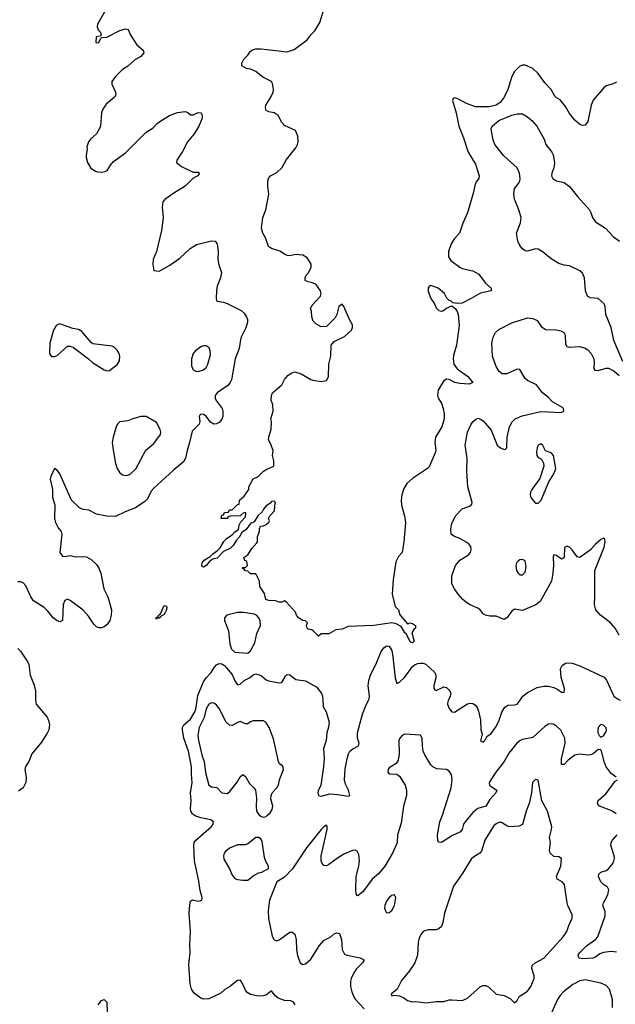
# Model space of a CAD drawing. Header units: inches. Extents: x 1603819 to 1745079, y 385938 to 533966.
# Tile 378 of 561: x 1683703 to 1688261, y 467674 to 475203. Entities that reach past the tile are written whole.
import ezdxf

# ---------------------------------------------------------------- set-up
doc = ezdxf.new("R2010")
doc.units = ezdxf.units.IN
doc.header["$MEASUREMENT"] = 0
doc.layers.add('B6486', color=7, linetype='Continuous')
doc.layers.add('B6487', color=7, linetype='Continuous')

msp = doc.modelspace()

# ---------------------------------------------------------------- linework, layer by layer
at = {"layer": 'B6486', "color": 5}
for points, elevation in [([(1683824.1, 470000), (1683829.7, 469970), (1683912.6, 469870), (1683925, 469845), (1683930.9, 469810), (1683926.9, 469773.1), (1683913.9, 469746.1), (1683870, 469677.1), (1683796.2, 469590), (1683773.6, 469530), (1683747.1, 469492.9), (1683743, 469470), (1683752.8, 469410), (1683749.7, 469370.3), (1683730.9, 469329.1), (1683695.2, 469304.8)], 240), ([(1685810.4, 467670), (1685799.1, 467690), (1685779, 467699), (1685730, 467702.3), (1685680.7, 467720.7), (1685659.3, 467739.3), (1685630, 467776), (1685593.2, 467746.8), (1685570, 467739.1), (1685530, 467736.9), (1685470, 467748.3), (1685444.9, 467764.9), (1685430, 467781.3), (1685403.4, 467843.4), (1685390, 467859.3), (1685370, 467856.5), (1685310, 467808.5), (1685272.9, 467787.1), (1685242.4, 467757.6), (1685150, 467715.8), (1685110, 467714), (1685090, 467721.3), (1685038.6, 467758.6), (1685017.4, 467790), (1685008, 467830), (1684998.6, 467978.6), (1685009, 468070), (1685005.5, 468130), (1685010.2, 468230), (1685000.7, 468370), (1685004.7, 468435.3), (1685010, 468461.2), (1685026.4, 468473.6), (1685070, 468463.5), (1685090, 468466.3), (1685096.3, 468470), (1685098.7, 468490), (1685084.3, 468544.3), (1685074.6, 468614.6), (1685040.7, 468770), (1685035.6, 468890), (1685039.5, 468910), (1685050.3, 468930), (1685168.5, 469030), (1685183.1, 469050), (1685185.5, 469070), (1685165.5, 469085.5), (1685090, 469098.5), (1685050, 469111.3), (1685026.6, 469126.6), (1685012.1, 469150), (1685009.4, 469170), (1685016.1, 469230), (1685010.7, 469290), (1685023.1, 469370), (1685017.4, 469430), (1685017.6, 469490), (1684994.7, 469610), (1684958.3, 469710), (1684948.2, 469771.8), (1684949.1, 469790), (1684959, 469810), (1685010, 469855), (1685044.4, 469910), (1685051, 469930), (1685061.1, 470000)], 240), ([(1686023.4, 470000), (1686026.6, 469950), (1686047.8, 469910), (1686070.7, 469830.7), (1686066.6, 469793.4), (1686053.3, 469750), (1686048, 469690), (1686028.7, 469630), (1686033.1, 469550), (1686028.9, 469491.1), (1686007.8, 469350), (1685986.6, 469306.6), (1685983.7, 469290), (1685989.3, 469270), (1686010, 469266), (1686075.6, 469284.4), (1686138.7, 469278.7), (1686215.9, 469264.1), (1686230.8, 469270), (1686219.5, 469310), (1686195.9, 469355.9), (1686187.8, 469390), (1686193.4, 469473.4), (1686208.9, 469551.1), (1686219.7, 469590), (1686230.1, 469609.9), (1686251.4, 469628.6), (1686294.9, 469650), (1686299.4, 469660.6), (1686301.7, 469670), (1686289.2, 469710), (1686289.3, 469750), (1686326.4, 469893.6), (1686348.2, 469951.8), (1686372, 470000)], 240), ([(1686983.8, 470000), (1686978.9, 469990), (1686976.4, 469970), (1686990, 469936.2), (1687010, 469911.5), (1687030, 469906.9), (1687130, 469971), (1687150, 469976.9), (1687170, 469975.1), (1687190, 469960.7), (1687203.9, 469943.9), (1687215.2, 469915.2), (1687228.5, 469850), (1687233.1, 469773.1), (1687241.2, 469738.8), (1687229.6, 469689.6), (1687250, 469679), (1687270, 469701.2), (1687278.8, 469721.2), (1687310, 469745.4), (1687350, 469797.4), (1687373.3, 469846.7), (1687392.1, 469907.9), (1687415.3, 469944.8), (1687438.9, 469961.1), (1687490, 469962.6), (1687510, 469969.6), (1687532.3, 470000)], 240), ([(1688268.7, 469410), (1688230, 469439.3), (1688189.8, 469489.8), (1688174.7, 469530), (1688156, 469610), (1688150, 469619), (1688130, 469621.2), (1688090.4, 469589.6), (1688070, 469582), (1688050, 469578.7), (1687990, 469587), (1687950, 469578.7), (1687899.4, 469540.6), (1687870, 469507.3), (1687850, 469508), (1687849.8, 469549.8), (1687876.5, 469670), (1687874.6, 469710), (1687845.1, 469770), (1687810, 469801.5), (1687790, 469813.1), (1687770, 469818), (1687750, 469815.4), (1687721.6, 469798.4), (1687630, 469714.3), (1687550, 469699.8), (1687530, 469689.7), (1687508.6, 469671.4), (1687447, 469593), (1687410.1, 469529.9), (1687347, 469450), (1687294.9, 469370), (1687298, 469350), (1687303.8, 469343.8), (1687354.6, 469310), (1687346.3, 469290), (1687300.1, 469239.9), (1687271.3, 469190), (1687210, 469169.8), (1687170, 469141.3), (1687111.7, 469070), (1687099.6, 469050), (1687088.8, 469010), (1687072.4, 468990), (1687016.1, 468963.9), (1686930, 468912.3), (1686910, 468913.2), (1686904, 468924), (1686900.8, 468970), (1686917.5, 469070), (1686939.2, 469120.8), (1687005.4, 469330), (1687013.2, 469390), (1687007.6, 469427.6), (1686990, 469455.6), (1686970, 469469.7), (1686895.1, 469475.1), (1686864, 469490), (1686850, 469504), (1686802.5, 469582.5), (1686791.3, 469610), (1686784.7, 469650), (1686784.2, 469710), (1686770.9, 469730.9), (1686650, 469739.5), (1686630, 469729.3), (1686613.4, 469710), (1686604.9, 469690), (1686607, 469590), (1686598.7, 469541.3), (1686583.8, 469516.2), (1686530, 469481.2), (1686522, 469470), (1686520.7, 469450), (1686530, 469436), (1686590, 469434.8), (1686610, 469418.8), (1686652.4, 469350), (1686662.4, 469310), (1686662, 469270), (1686640.3, 469190), (1686621.6, 469058.4), (1686594, 468970), (1686591.3, 468908.7), (1686556.5, 468830), (1686496.2, 468730), (1686448, 468672), (1686399.5, 468630), (1686330, 468534.5), (1686290, 468504), (1686285.6, 468505.6), (1686279, 468519), (1686275.1, 468550), (1686278.9, 468650), (1686298.5, 468730), (1686303.1, 468770), (1686298.7, 468818.7), (1686285.6, 468845.6), (1686270, 468852), (1686250, 468849.6), (1686190, 468823.5), (1686142.7, 468797.3), (1686070, 468742.4), (1686050, 468733.6), (1686030, 468736), (1686015.8, 468755.8), (1686011.1, 468771.1), (1686009.8, 468810), (1686055.8, 469010), (1686056.2, 469030), (1686050, 469044), (1686030, 469031.8), (1686010, 469009.5), (1685897.8, 468870), (1685790, 468709.6), (1685730, 468647), (1685670.6, 468609.4), (1685614.4, 468470), (1685604.4, 468390), (1685606.7, 468330), (1685635.3, 468195.3), (1685650, 468167.3), (1685670, 468158), (1685690, 468166.4), (1685770, 468224.9), (1685790, 468226), (1685808.9, 468208.9), (1685820.2, 468170), (1685821.3, 468090), (1685830, 468046), (1685850, 467990.7), (1685870, 467979.3), (1685890, 467982), (1685930, 468018), (1685996.8, 468123.2), (1686030, 468161.3), (1686086.6, 468193.4), (1686110, 468212.7), (1686130, 468220.7), (1686150, 468216), (1686164.9, 468170), (1686172.1, 468092.1), (1686190, 468057.3), (1686210, 468048.4), (1686308.7, 468028.7), (1686330, 468019.1), (1686339.1, 468010), (1686326.4, 467990), (1686278.9, 467941.1), (1686257.8, 467910), (1686238.7, 467870), (1686234, 467850), (1686235.8, 467810), (1686244.9, 467770), (1686260.4, 467730), (1686272.7, 467710), (1686339.6, 467639.6)], 260), ([(1688267.1, 469130), (1688234.1, 469154.1), (1688140.9, 469190), (1688125.7, 469210), (1688130, 469232.4), (1688190, 469284.9), (1688260.1, 469379.9), (1688278, 469390)], 260), ([(1688270, 468071.4), (1688230, 468077.6), (1688169.6, 468070.4), (1688141.6, 468058.4), (1688110, 468034.2), (1688090, 468025.3), (1688010, 468020.4), (1687986, 468026), (1687980.9, 468030), (1687978, 468050), (1687988.4, 468070), (1688040.2, 468119.8), (1688110, 468168), (1688127.6, 468190), (1688182.2, 468350), (1688182.7, 468382.7), (1688165.4, 468430), (1688170.9, 468450), (1688203.9, 468510), (1688211.2, 468550), (1688202, 468570), (1688170, 468589.7), (1688150.6, 468610.6), (1688133.1, 468650), (1688134, 468670), (1688150, 468683.2), (1688190, 468697.8), (1688207.6, 468710), (1688240.8, 468750), (1688250.9, 468770), (1688255, 468790), (1688252.9, 468810), (1688227.6, 468890), (1688228.5, 468910), (1688238.9, 468930), (1688276, 468970)], 260), ([(1688239.4, 467650), (1688238.8, 467710), (1688216.9, 467790), (1688190, 467818), (1688150, 467835.8), (1688030, 467859.8), (1687990, 467851.9), (1687935.1, 467824.9), (1687863.6, 467770), (1687838.1, 467741.9), (1687817.5, 467710), (1687770, 467603.6)], 280), ([(1684303.8, 467670), (1684330, 467702.9), (1684350, 467709.8), (1684370.6, 467690.6), (1684373.9, 467610)], 240)]:
    msp.add_lwpolyline(points, dxfattribs=dict(at, elevation=elevation))
for points, elevation in [([(1685170, 469979.8), (1685150, 469968.3), (1685130, 469934.3), (1685113.7, 469866.3), (1685075.7, 469790), (1685067.2, 469730), (1685070.8, 469690), (1685100.8, 469570), (1685115.9, 469530), (1685125.1, 469445.1), (1685150, 469350.6), (1685170, 469336.9), (1685210.8, 469330.8), (1685250, 469290.3), (1685290, 469286.5), (1685310, 469297.6), (1685366.9, 469373.1), (1685390, 469414.4), (1685410, 469430.4), (1685430, 469414.9), (1685461.1, 469361.1), (1685494, 469330), (1685507.2, 469310), (1685516, 469250), (1685511.6, 469190), (1685516.4, 469150), (1685530, 469127.3), (1685550, 469110.7), (1685570, 469104.7), (1685590, 469111), (1685600.2, 469119.8), (1685620.9, 469139.1), (1685636.2, 469163.8), (1685639.6, 469190), (1685625.8, 469245.8), (1685627.7, 469270), (1685635.6, 469290), (1685671.1, 469330), (1685682.7, 469350), (1685690.8, 469390), (1685721.6, 469470), (1685715.9, 469495.9), (1685692.5, 469512.5), (1685682.7, 469530), (1685644.6, 469704.6), (1685611.2, 469790), (1685586.6, 469830), (1685570, 469840.5), (1685550, 469842.6), (1685490, 469842), (1685470, 469833.7), (1685450, 469817.3), (1685430, 469819.2), (1685390, 469835.6), (1685370, 469829), (1685330, 469805.5), (1685310, 469807.5), (1685282.5, 469830), (1685230, 469934.8), (1685210, 469963.5), (1685190, 469977.3)], 260), ([(1688150, 469814), (1688130.5, 469789.5), (1688126.2, 469773.8), (1688128.2, 469750), (1688136.3, 469730), (1688150, 469716.3), (1688170, 469725.5), (1688190, 469758.8), (1688193.1, 469770), (1688190, 469788.7), (1688170, 469809.3)], 260), ([(1687650, 469393.2), (1687628, 469370), (1687619.5, 469290), (1687602.6, 469210), (1687579.6, 469150), (1687550, 469049.2), (1687525.2, 469034.8), (1687450, 469032), (1687430, 469038.4), (1687390, 469063.6), (1687370, 469063.5), (1687350, 469053.7), (1687330, 469035.4), (1687261.4, 468930), (1687235.9, 468844), (1687223.9, 468830), (1687178.3, 468801.7), (1687157.7, 468782.3), (1687090, 468672.6), (1687023, 468577), (1686952.8, 468370), (1686941.5, 468298.5), (1686930.2, 468269.8), (1686910.2, 468249.8), (1686890, 468244.2), (1686830, 468242.9), (1686804.4, 468235.6), (1686790, 468229.2), (1686772.2, 468207.8), (1686759.5, 468180.5), (1686752.4, 468150), (1686746.3, 468050), (1686725.7, 467990), (1686685.3, 467930), (1686623.7, 467856.3), (1686590.5, 467789.5), (1686544.9, 467750), (1686550, 467738), (1686570, 467742.8), (1686610, 467739.1), (1686642.9, 467722.9), (1686670, 467703), (1686710, 467692.7), (1686734.2, 467694.2), (1686810, 467684.6), (1686890, 467694.3), (1686950, 467694), (1686990, 467707), (1687010, 467708.8), (1687090, 467701.7), (1687130, 467721.5), (1687229.8, 467810.2), (1687250, 467818.7), (1687270, 467816.5), (1687290, 467807.2), (1687350, 467750.4), (1687410, 467741.3), (1687457.4, 467717.4), (1687490, 467684.7), (1687510, 467702), (1687526, 467734), (1687590, 467774.9), (1687614.4, 467810), (1687639.7, 467870), (1687641.1, 467890), (1687621.8, 467950), (1687624.7, 467970), (1687648, 467990), (1687713.6, 468026.4), (1687863.1, 468190), (1687890.5, 468229.5), (1687904.6, 468275.4), (1687931.2, 468331.2), (1687930, 468359), (1687897.4, 468430), (1687892.6, 468450), (1687872.8, 468590), (1687855.1, 468610), (1687817, 468630), (1687811.2, 468650), (1687844.4, 468730), (1687848.9, 468788.9), (1687830, 468802), (1687790, 468805.2), (1687762, 468830), (1687756.2, 468850), (1687764.7, 468910), (1687756.4, 468950), (1687773.6, 469010), (1687774.8, 469030), (1687742.5, 469150), (1687698.8, 469230), (1687670, 469388.7)], 280), ([(1685510, 468949.2), (1685450, 468899.7), (1685430, 468894), (1685370, 468894.3), (1685310, 468868), (1685278, 468842), (1685269, 468830), (1685263.1, 468810), (1685264.8, 468784.8), (1685309.2, 468709.2), (1685330, 468660.5), (1685350, 468636.4), (1685370, 468628), (1685410, 468622), (1685450, 468624), (1685490, 468657.3), (1685530, 468678.8), (1685556, 468684), (1685607.3, 468712.7), (1685608, 468730), (1685585.6, 468765.6), (1685577, 468797), (1685558.6, 468918.6), (1685550, 468935.3), (1685530, 468949)], 260), ([(1686571.6, 468511.6), (1686550, 468506), (1686530, 468491.1), (1686510, 468463.6), (1686496.9, 468430), (1686495.6, 468410), (1686503.8, 468383.8), (1686510, 468374), (1686530, 468376.4), (1686550, 468392.2), (1686571.8, 468430), (1686581.6, 468490)], 280)]:
    msp.add_lwpolyline(points, close=True, dxfattribs=dict(at, elevation=elevation))
at = {"layer": 'B6487', "color": 5}
for points, elevation in [([(1684356.4, 475270), (1684298, 475170), (1684297.2, 475150), (1684304.7, 475124.7), (1684318, 475110), (1684326, 475090), (1684322, 475078), (1684288.4, 475071.6), (1684286, 475030), (1684290, 475026), (1684310, 475028), (1684322, 475058), (1684332.7, 475067.3), (1684370, 475069), (1684470, 475121.2), (1684513.6, 475133.6), (1684530, 475128), (1684538, 475118), (1684548.7, 475090), (1684599, 475010), (1684648.7, 474970), (1684654, 474950), (1684630, 474921), (1684584.8, 474895.2), (1684531.5, 474848.5), (1684490, 474822.8), (1684437.2, 474770), (1684409.2, 474730), (1684409, 474710), (1684437.2, 474650), (1684439, 474630), (1684428.7, 474610), (1684363.9, 474556.1), (1684340.5, 474519.5), (1684329.4, 474490), (1684320.7, 474390), (1684313.6, 474370), (1684292, 474330), (1684246.7, 474293.3), (1684229.4, 474270), (1684218, 474230), (1684219.3, 474210), (1684212.5, 474167.5), (1684212.3, 474150), (1684222.7, 474110), (1684247.6, 474067.6), (1684284.2, 474044.2), (1684299.6, 474039.6), (1684330, 474037.6), (1684358, 474042), (1684373.4, 474050), (1684397.1, 474090), (1684421.8, 474118.2), (1684514.1, 474185.9), (1684670, 474342), (1684724.2, 474375.8), (1684755.5, 474410), (1684790, 474435.6), (1684850, 474471.5), (1684910, 474493.3), (1684970, 474502), (1684990, 474492.7), (1685010, 474475.1), (1685030, 474476.2), (1685070, 474494), (1685093.2, 474490), (1685100.9, 474470), (1685098.4, 474450), (1685073.3, 474390), (1685038, 474330), (1684987.1, 474270), (1684950, 474196.3), (1684905.2, 474130), (1684904, 474110), (1684941.3, 474081.3), (1685030, 474038), (1685070, 474038), (1685078, 474030), (1685066, 474010), (1685030, 473992), (1684969.2, 473930), (1684882.4, 473877.6), (1684812.9, 473827.1), (1684799, 473810), (1684793.2, 473770), (1684800.7, 473690), (1684789.6, 473590), (1684749.6, 473430.4), (1684725.2, 473370), (1684721.2, 473330), (1684730, 473286), (1684770, 473281.2), (1684852.8, 473327.2), (1684930, 473380.5), (1685007.1, 473452.9), (1685056.3, 473483.7), (1685171.8, 473511.8), (1685198, 473510), (1685214, 473490), (1685222, 473430), (1685219.5, 473370), (1685227.9, 473327.9), (1685247.3, 473270), (1685240.5, 473230), (1685214.7, 473165.3), (1685208.1, 473131.9), (1685205.6, 473070), (1685210, 473055.3), (1685218, 473050), (1685263.3, 473043.3), (1685290, 473033.6), (1685398.7, 472978.7), (1685419.9, 472959.9), (1685436.2, 472936.2), (1685445.8, 472910), (1685446.8, 472890), (1685433.3, 472846.7), (1685395, 472770), (1685381.6, 472690), (1685351.9, 472610), (1685324.2, 472450), (1685315.1, 472430), (1685295, 472404.9), (1685215.1, 472350), (1685199.5, 472330), (1685198.4, 472310), (1685207, 472290), (1685251.9, 472230), (1685257.2, 472210), (1685256.8, 472170), (1685250, 472148.5), (1685230, 472123.1), (1685210, 472112.2), (1685190, 472110.4), (1685164.6, 472124.6), (1685130, 472170.7), (1685110, 472184), (1685090, 472186), (1685081.5, 472178.5), (1685077.2, 472170), (1685080.7, 472130), (1685076.2, 472110), (1685023.5, 472056.5), (1685003.5, 471970), (1684983.9, 471910), (1684973.3, 471850), (1684958, 471822), (1684880.4, 471759.6), (1684730, 471620.5), (1684710, 471598), (1684680.1, 471539.9), (1684661.4, 471518.6), (1684590, 471469.1), (1684510, 471440.2), (1684435.8, 471404.2), (1684370, 471405.5), (1684290, 471422.3), (1684232.1, 471452.1), (1684190, 471458.3), (1684160.5, 471470), (1684100.3, 471530), (1684010, 471731.3), (1683990, 471758), (1683968.7, 471771.3), (1683940.9, 471710), (1683937, 471690), (1683955.6, 471610), (1683954.5, 471550), (1683972.1, 471492.1), (1683970.9, 471390), (1683977.2, 471357.2), (1683997.8, 471317.8), (1684022, 471290), (1684026.6, 471270), (1684009.7, 471129.7), (1684030, 471101.2), (1684050, 471099.3), (1684090, 471107), (1684130, 471096.9), (1684190, 471099.2), (1684215.2, 471095.2), (1684250, 471074.7), (1684290, 471036.4), (1684308.7, 471010), (1684325.1, 470970), (1684348.2, 470850), (1684378.9, 470790), (1684405.3, 470690), (1684404.5, 470650), (1684392.1, 470610), (1684370, 470576.5), (1684350, 470559.5), (1684330, 470552.2), (1684312.3, 470552.3), (1684290, 470560.5), (1684270, 470580.7), (1684230, 470640.7), (1684190, 470687.7), (1684090, 470762.8), (1684070, 470771), (1684050, 470761), (1684037, 470730), (1684031.8, 470610), (1684010, 470599.1), (1683990, 470605.5), (1683960.7, 470630), (1683919.5, 470679.5), (1683890, 470707.3), (1683810, 470759.1), (1683788.2, 470790), (1683750, 470874.8), (1683730, 470897.3), (1683710, 470904.9), (1683690, 470905.5)], 240), ([(1688270, 474724.7), (1688236, 474710), (1688190, 474698.4), (1688170, 474680.7), (1688091.9, 474588.1), (1688077.1, 474550), (1688050, 474426), (1688030, 474398), (1688010, 474395.3), (1687990, 474402.7), (1687950, 474434.5), (1687910, 474485.6), (1687880.5, 474540.5), (1687839.6, 474590), (1687810, 474606), (1687797.8, 474617.8), (1687770, 474669.6), (1687721.5, 474721.5), (1687670, 474792.7), (1687629.6, 474829.6), (1687570, 474854.5), (1687550, 474856.2), (1687530, 474847), (1687490, 474807.8), (1687470, 474769.6), (1687438.8, 474670), (1687410, 474611.2), (1687379.7, 474570), (1687350, 474549), (1687295.9, 474535.9), (1687190, 474536.7), (1687122.1, 474562.1), (1687050, 474599.7), (1687030, 474606), (1687020.4, 474599.6), (1687014.4, 474585.6), (1687042.8, 474490), (1687063.5, 474390), (1687100.1, 474300.1), (1687135.1, 474190), (1687190, 474098), (1687220.3, 474010), (1687217.1, 473990), (1687196.5, 473963.5), (1687185.1, 473934.9), (1687175.1, 473884.9), (1687130, 473725.2), (1687093.8, 473646.2), (1687069, 473571), (1687029.2, 473530.8), (1687004.9, 473490), (1686984, 473430), (1686984.6, 473390), (1687002.3, 473362.3), (1687070.2, 473310.2), (1687090, 473301.1), (1687170, 473282.4), (1687216.1, 473256.1), (1687267.9, 473187.9), (1687311.3, 473150), (1687312, 473130), (1687230, 473112.7), (1687158.8, 473070), (1687090, 473036), (1687053.6, 473033.6), (1687018, 473038), (1687006, 473050), (1686990, 473055.3), (1686972.9, 473072.9), (1686953.2, 473110), (1686904.5, 473150), (1686850, 473169.7), (1686837.3, 473162.7), (1686828.1, 473150), (1686830, 473124), (1686850, 473070.5), (1686877.1, 473030), (1686890, 473001), (1686910, 472978.8), (1686930, 472974.8), (1686942, 472978), (1686970, 472998), (1687010, 473014), (1687034.8, 472994.8), (1687050, 472972), (1687058, 472950), (1687065.8, 472865.8), (1687046, 472714), (1687023.6, 472636.4), (1687020.7, 472610), (1687025.4, 472570), (1687050, 472532.9), (1687130, 472476.4), (1687170.7, 472430), (1687143.4, 472416.6), (1687070, 472420.8), (1687032.3, 472430), (1686990, 472452), (1686970, 472454.2), (1686950, 472442.6), (1686930, 472414.7), (1686906.7, 472370), (1686900.6, 472330), (1686906.2, 472310), (1686930.2, 472270), (1686944.1, 472230), (1686950.2, 472190), (1686950.2, 472150), (1686933.6, 472090), (1686884, 472010), (1686880.9, 471970), (1686888.5, 471911.5), (1686883.1, 471890), (1686836.5, 471783.5), (1686822.8, 471770), (1686710, 471693.5), (1686664.7, 471655.3), (1686641.9, 471618.1), (1686626.6, 471570), (1686622.4, 471530), (1686625.6, 471490), (1686648.9, 471410), (1686655.8, 471355.8), (1686642.8, 471210), (1686630.2, 471129.8), (1686600.9, 471099.1), (1686582.4, 471057.6), (1686561.2, 470918.8), (1686553.4, 470810), (1686576, 470716), (1686601, 470690), (1686611.1, 470651.1), (1686670, 470582), (1686690, 470590.8), (1686710, 470584.7), (1686731, 470570), (1686731.3, 470550), (1686719.6, 470540.4), (1686704.7, 470515.3), (1686722, 470450), (1686710, 470438), (1686690, 470445.2), (1686664.1, 470504.1), (1686650, 470515.3), (1686622.7, 470562.7), (1686583.9, 470583.9), (1686550, 470589.7), (1686414, 470570), (1686216.4, 470563.6), (1686170, 470543.7), (1686123.6, 470536.4), (1686070, 470508), (1686010, 470506), (1685990, 470488), (1685948.9, 470528.9), (1685936.4, 470536.4), (1685910, 470542), (1685902, 470550), (1685898, 470570), (1685906, 470590), (1685890, 470606), (1685870, 470608), (1685838, 470630), (1685822, 470650), (1685813.6, 470673.6), (1685746, 470750), (1685730, 470758), (1685710, 470748), (1685690, 470748), (1685660.4, 470760.4), (1685610, 470762), (1685588, 470770), (1685576.5, 470816.5), (1685542, 470870), (1685538, 470910), (1685510, 470966), (1685470, 470966), (1685450, 470986), (1685428.4, 470988.4), (1685422, 471002), (1685406, 471010), (1685410, 471014), (1685430, 471014), (1685446, 471030), (1685442, 471062), (1685427.3, 471067.3), (1685418, 471090), (1685448.4, 471111.6), (1685480.2, 471159.8), (1685518, 471202), (1685522, 471210), (1685522, 471250), (1685538, 471290), (1685538, 471310), (1685546, 471330), (1685570, 471332), (1685590, 471342), (1685610, 471362), (1685615.3, 471370), (1685608, 471390), (1685618, 471410), (1685652.9, 471447.1), (1685654.6, 471485.4), (1685662, 471510), (1685650, 471522), (1685630, 471519.3), (1685617.3, 471502.7), (1685590, 471486), (1685570, 471461.2), (1685559.9, 471440.1), (1685524.4, 471410), (1685496.7, 471363.3), (1685470, 471349.4), (1685435.6, 471304.4), (1685400.3, 471279.7), (1685388, 471250), (1685359.2, 471220.8), (1685337.1, 471182.9), (1685317.4, 471162.6), (1685263.4, 471136.6), (1685214.7, 471085.3), (1685182, 471078), (1685158, 471062), (1685130, 471029.6), (1685110, 471016), (1685100.7, 471020.7), (1685096, 471030), (1685100.5, 471050), (1685114.5, 471070), (1685161, 471099), (1685180.6, 471119.4), (1685217, 471143), (1685236.2, 471163.8), (1685265.9, 471214.1), (1685285.3, 471234.7), (1685330, 471264.9), (1685350, 471287.7), (1685376.6, 471303.4), (1685383, 471337), (1685395.6, 471364.4), (1685430, 471402.8), (1685434, 471430), (1685430, 471435.3), (1685414, 471430), (1685390, 471408.7), (1685312.7, 471407.3), (1685298, 471402), (1685290, 471388), (1685246, 471390), (1685250, 471414), (1685262, 471418), (1685270, 471434), (1685302, 471438), (1685310, 471454), (1685330, 471454), (1685367.3, 471492.7), (1685382, 471498), (1685386, 471530), (1685420.4, 471559.6), (1685458, 471610), (1685458, 471630), (1685490, 471691.3), (1685528.9, 471711.1), (1685568.7, 471750), (1685590, 471764.7), (1685648, 471790), (1685648.7, 471830), (1685639, 471870), (1685642, 471910), (1685623.1, 471963.1), (1685608, 471990), (1685608.9, 472011.1), (1685628.4, 472071.6), (1685629, 472130), (1685624, 472150), (1685644, 472210), (1685640.4, 472260.4), (1685628.7, 472290), (1685629.2, 472330), (1685639, 472350), (1685709, 472410), (1685730, 472451.3), (1685756.4, 472483.6), (1685780.2, 472499.8), (1685809.1, 472510.9), (1685856.3, 472496.3), (1685930, 472451), (1685945.8, 472445.8), (1686010, 472436.3), (1686050, 472444), (1686066.6, 472473.4), (1686069.3, 472570), (1686085.2, 472630), (1686085.6, 472714.4), (1686110, 472742), (1686190, 472781), (1686241.2, 472830), (1686249.3, 472850), (1686249.3, 472870), (1686226.6, 472910), (1686184, 473010), (1686170, 473028.7), (1686146, 473010), (1686131, 472950), (1686116.8, 472923.2), (1686050, 472858), (1686010, 472855.3), (1685970, 472878), (1685950, 472898), (1685939, 472930), (1685935.3, 472975.3), (1685928.9, 472991.1), (1685940.2, 473019.8), (1686004, 473090), (1686009, 473110), (1686005.2, 473130), (1685970, 473181.2), (1685934.6, 473194.6), (1685910, 473198), (1685888.7, 473210), (1685888, 473230), (1685895.3, 473250), (1685912.9, 473267.1), (1685932.7, 473310), (1685933.2, 473333.2), (1685919.3, 473359.3), (1685903.2, 473383.2), (1685870, 473403.7), (1685813.4, 473406.6), (1685770, 473397.2), (1685750, 473401.2), (1685730, 473409.2), (1685693.6, 473433.6), (1685630, 473452.7), (1685606.6, 473470), (1685584, 473536), (1685563.7, 473570), (1685554.5, 473610), (1685556.2, 473630), (1685564.7, 473690), (1685586, 473750), (1685608.9, 473868.9), (1685602, 473930), (1685602, 473970), (1685608.4, 473988.4), (1685622, 474010), (1685670, 474034.8), (1685709.6, 474070.4), (1685745.7, 474134.3), (1685816.6, 474223.4), (1685829.6, 474250), (1685833.3, 474270), (1685831.5, 474311.5), (1685814.8, 474354.8), (1685730, 474395.3), (1685710, 474418), (1685682, 474470), (1685651.7, 474491.7), (1685610, 474499.3), (1685589.5, 474509.5), (1685583.7, 474530), (1685587, 474550), (1685624.5, 474610), (1685642, 474650), (1685646, 474670), (1685636.6, 474716.6), (1685629, 474730), (1685564.9, 474764.9), (1685510, 474807.8), (1685470, 474825.6), (1685438, 474830), (1685404, 474850), (1685402, 474870), (1685418, 474902), (1685450, 474932), (1685470, 474962), (1685486, 474974), (1685510, 474980.7), (1685550, 474980.5), (1685750, 474956.4), (1685804.7, 474975.3), (1685902.7, 475050), (1685933.2, 475090), (1685962.5, 475117.5), (1685999.3, 475180.7), (1686027.6, 475270)], 220), ([(1688319.5, 472590), (1688248.8, 472750), (1688230.4, 472850.3), (1688188.2, 472950), (1688183.7, 473010), (1688176.4, 473030), (1688130, 473072.2), (1688070, 473075.8), (1688048.4, 473090), (1688031.8, 473130), (1688024.2, 473230), (1688010, 473265.5), (1687990, 473283.1), (1687910, 473322), (1687870, 473326), (1687830, 473338.7), (1687770, 473373.7), (1687702.4, 473430), (1687670, 473448.9), (1687650, 473450.3), (1687590, 473434.4), (1687570, 473435.5), (1687550, 473450.6), (1687530, 473477.3), (1687514.9, 473510), (1687505.3, 473570), (1687534.9, 473650), (1687540.3, 473690), (1687522.6, 473750), (1687490.3, 473830), (1687484.2, 473870), (1687488.7, 473911.3), (1687521, 473950), (1687530.5, 473969.5), (1687533.4, 473990), (1687527.3, 474030), (1687510, 474070.7), (1687405.8, 474165.8), (1687338.9, 474250), (1687325.7, 474285.7), (1687312.6, 474350), (1687311.5, 474370), (1687319.6, 474390), (1687370, 474433.1), (1687470, 474474), (1687510, 474483.1), (1687550, 474483.5), (1687590, 474459.3), (1687625.7, 474430), (1687661.5, 474390), (1687715.4, 474290), (1687730, 474249.3), (1687775.6, 474190), (1687784.7, 474170), (1687795.8, 474110), (1687789.7, 474070.3), (1687774.5, 474030), (1687772.7, 474010), (1687782.7, 473990), (1687811.4, 473971.4), (1687870, 473957.6), (1687910, 473927.6), (1687971.1, 473850), (1688063.6, 473750), (1688074.7, 473730), (1688086.3, 473690), (1688110, 473658), (1688186, 473610), (1688245.3, 473545.3), (1688292.3, 473510)], 240), ([(1688290, 470496.3), (1688260.3, 470550), (1688224.4, 470590), (1688148.7, 470650), (1688111.8, 470690), (1688100.9, 470730), (1688105.3, 470790), (1688105.3, 470990), (1688176.9, 471170), (1688184.4, 471210), (1688181, 471230), (1688170, 471237.3), (1688150, 471228.2), (1688110, 471193.4), (1688072, 471148), (1687990, 471090.2), (1687970, 471094.6), (1687930, 471150.2), (1687910, 471168.9), (1687890, 471178.4), (1687873.4, 471166.6), (1687870, 471091.3), (1687858.2, 471081.8), (1687850, 471077.6), (1687810, 471104.9), (1687789.7, 471110.3), (1687784.6, 471095.4), (1687787.5, 471030), (1687783, 470970), (1687772.1, 470910), (1687685.9, 470754.1), (1687651.8, 470728.2), (1687550, 470684.5), (1687490, 470694.7), (1687470, 470681.3), (1687430, 470630.2), (1687410, 470617.6), (1687350, 470641), (1687301.1, 470641.1), (1687268.6, 470648.6), (1687250, 470660.7), (1687227.7, 470690), (1687210, 470703.8), (1687150, 470728.8), (1687125, 470745), (1687094.4, 470770), (1687058.4, 470810), (1687030.4, 470850), (1687010.4, 470890), (1687010.4, 470950), (1687038, 471030), (1687070.3, 471069.7), (1687136.4, 471110), (1687152.4, 471130), (1687158.7, 471150), (1687154.7, 471174.7), (1687136.5, 471196.5), (1687070, 471236.3), (1687031.3, 471250), (1687010, 471264.7), (1687006, 471270), (1687002.8, 471310), (1687010.7, 471349.3), (1687037.3, 471410), (1687090, 471462.9), (1687154.1, 471485.9), (1687162.8, 471497.2), (1687165.3, 471510), (1687132.9, 471630), (1687123.6, 471750), (1687127.1, 471850), (1687112.9, 471950), (1687130.3, 472049.7), (1687157.1, 472110), (1687170, 472129.3), (1687190, 472146), (1687210, 472155.1), (1687230, 472149.4), (1687250, 472135.1), (1687310, 472065.1), (1687357.7, 471950), (1687381.6, 471930), (1687410, 471916.3), (1687421.1, 471918.9), (1687431.3, 471928.7), (1687433.2, 472010), (1687451.1, 472088.9), (1687472.4, 472127.6), (1687493.4, 472150), (1687547.3, 472172.7), (1687690, 472206.2), (1687850, 472199.3), (1687866, 472210), (1687864, 472230), (1687857, 472237), (1687781.4, 472281.4), (1687750, 472312.9), (1687703.1, 472350), (1687658, 472410), (1687590, 472443.1), (1687570, 472459.5), (1687530, 472528), (1687510, 472530.4), (1687430, 472494.4), (1687395.6, 472495.6), (1687372.7, 472512.7), (1687350.3, 472550), (1687321.1, 472630), (1687317, 472730), (1687325.1, 472774.9), (1687344.9, 472810), (1687370, 472833.6), (1687470, 472884.7), (1687590, 472923.1), (1687630, 472917.7), (1687662, 472902), (1687695.8, 472855.8), (1687730, 472834), (1687810, 472832.6), (1687843.3, 472823.3), (1687866.6, 472810), (1687878, 472790), (1687880.8, 472720.8), (1687890, 472703.7), (1687910, 472699.7), (1687990, 472703.1), (1688030, 472691.1), (1688050, 472678), (1688075.8, 472650), (1688094.1, 472614.1), (1688098.3, 472590), (1688095.5, 472535.5), (1688103.9, 472523.9), (1688130, 472521.6), (1688190, 472537.4), (1688210, 472537.4), (1688250, 472516.9), (1688290, 472481.6)], 240), ([(1683690, 470393.6), (1683710, 470374.5), (1683766.9, 470290), (1683772.6, 470272.6), (1683784.8, 470190), (1683813.7, 470113.7), (1683824.2, 470070), (1683823.5, 470003.5), (1683824.1, 470000)], 240), ([(1686372, 470000), (1686376.9, 470010), (1686380.2, 470030), (1686370.2, 470109.8), (1686374.9, 470150), (1686387.9, 470190), (1686436.2, 470290), (1686468.9, 470371.1), (1686490, 470400.5), (1686510, 470414), (1686530, 470411.5), (1686550, 470379), (1686559.8, 470330), (1686575.3, 470170), (1686590, 470127.6), (1686610, 470136.9), (1686650, 470175.5), (1686710, 470257.5), (1686730, 470272), (1686750, 470279.1), (1686770, 470283.7), (1686790, 470281.8), (1686810, 470273.8), (1686878.7, 470210), (1686886.5, 470190), (1686886.6, 470170), (1686872.2, 470112.3), (1686871.2, 470091.2), (1686879.6, 470079.6), (1686890, 470074.7), (1686950, 470102.3), (1686970, 470097.4), (1686993.6, 470070), (1687002, 470050), (1686998.4, 470030), (1686983.8, 470000)], 240), ([(1685061.1, 470000), (1685066, 470034), (1685110, 470139.6), (1685130, 470169.4), (1685169.5, 470210), (1685191.5, 470250), (1685210, 470269.9), (1685230, 470278.8), (1685250, 470276.4), (1685270, 470264), (1685314.8, 470214.8), (1685331.4, 470191.4), (1685350, 470146.6), (1685370, 470116.2), (1685390, 470120.7), (1685420.7, 470150), (1685460.7, 470170), (1685490, 470194), (1685510, 470201.2), (1685550, 470189.3), (1685590, 470155.1), (1685606.6, 470146.6), (1685690, 470131.2), (1685710, 470134), (1685736.7, 470183.3), (1685750, 470195.1), (1685770, 470192.6), (1685816.6, 470156.6), (1685890, 470146.3), (1685977.8, 470097.8), (1686013.5, 470050), (1686021.5, 470030), (1686023.4, 470000)], 240), ([(1687532.3, 470000), (1687554.4, 470030), (1687590, 470057.4), (1687664.1, 470095.9), (1687713.3, 470106.7), (1687750, 470105.5), (1687790, 470097.2), (1687822.2, 470082.2), (1687850, 470061.3), (1687870, 470059), (1687871.4, 470088.6), (1687847.9, 470172.1), (1687841.3, 470238.7), (1687855.1, 470264.9), (1687878.7, 470281.3), (1687894.8, 470285.2), (1687930, 470281.2), (1687990, 470262.1), (1688175.8, 470175.8), (1688193.4, 470153.4), (1688249.8, 470030), (1688278.7, 470010), (1688298.6, 470000)], 240)]:
    msp.add_lwpolyline(points, dxfattribs=dict(at, elevation=elevation))
for points, elevation in [([(1684010, 472877.2), (1683990, 472869), (1683981.1, 472858.9), (1683963, 472830), (1683934.9, 472730), (1683930.9, 472650.9), (1683947.5, 472627.5), (1683970, 472627.3), (1683990, 472636.3), (1684070, 472707.3), (1684090, 472707.7), (1684115.6, 472695.6), (1684230, 472611), (1684261.6, 472581.6), (1684350, 472524.9), (1684370, 472517.3), (1684390, 472520.7), (1684450, 472566.8), (1684466.3, 472593.7), (1684469.3, 472630), (1684463.7, 472650), (1684450, 472677.2), (1684430, 472696), (1684410, 472706), (1684264.1, 472724.1), (1684250, 472734), (1684178.7, 472818.7), (1684153.6, 472833.6), (1684110, 472840.7)], 260), ([(1685110, 472709.6), (1685090, 472701.6), (1685049, 472671), (1685030.3, 472649.7), (1685017.6, 472610), (1685017.3, 472557.3), (1685030, 472526), (1685050, 472515.3), (1685070, 472513.1), (1685110, 472525.5), (1685130, 472544.2), (1685144.2, 472570), (1685163.5, 472643.5), (1685161.6, 472670), (1685153.1, 472693.1), (1685129.5, 472709.5)], 260), ([(1684631.4, 472168.6), (1684568.7, 472151.3), (1684530, 472134.5), (1684470, 472127), (1684450.6, 472110), (1684443.1, 472096.9), (1684417.6, 472010), (1684410.4, 471970), (1684414.9, 471930), (1684436, 471810), (1684448.7, 471770), (1684470, 471737.1), (1684490, 471722), (1684510, 471717), (1684530, 471719.5), (1684550, 471728.5), (1684591.3, 471768.7), (1684668.2, 471911.8), (1684730, 471963.1), (1684779.8, 472030), (1684783.5, 472050), (1684779.2, 472070), (1684750, 472124.2), (1684670, 472168.5)], 260), ([(1687690, 471959.3), (1687670, 471949), (1687663.7, 471930), (1687658.8, 471898.8), (1687660.5, 471870), (1687670, 471854.8), (1687687.7, 471847.7), (1687698, 471838), (1687710.7, 471810.7), (1687714, 471790), (1687684.6, 471695.4), (1687623, 471610), (1687613, 471590), (1687610.6, 471570), (1687614, 471550), (1687644, 471510), (1687650, 471505.5), (1687670, 471506), (1687694.3, 471530), (1687751.3, 471668.7), (1687791.6, 471730), (1687805.6, 471770), (1687789.2, 471870), (1687770, 471892), (1687727.2, 471907.2), (1687706.8, 471946.8)], 260), ([(1687550, 471076.2), (1687530, 471071.6), (1687517.3, 471062.7), (1687505.5, 471050), (1687499.1, 471030), (1687504, 470990), (1687517.3, 470970), (1687530, 470959.1), (1687550, 470958), (1687570, 470977.3), (1687578.3, 471018.3), (1687570, 471064)], 260), ([(1684750, 470618), (1684744, 470624), (1684750, 470633.4), (1684762, 470638), (1684764.5, 470650), (1684780.2, 470659.8), (1684810, 470722.8), (1684822, 470722), (1684830, 470714), (1684827.7, 470690), (1684810, 470654), (1684779.8, 470640.2), (1684770, 470627.6), (1684754, 470626)], 220), ([(1685417.2, 470670), (1685370, 470669.4), (1685289.2, 470650.8), (1685271.2, 470630), (1685270.9, 470610), (1685302, 470530), (1685311.8, 470430), (1685323.4, 470390), (1685350, 470366.7), (1685450, 470358.7), (1685470, 470377.1), (1685502.1, 470437.9), (1685518.7, 470510), (1685545, 470570), (1685543.6, 470603.6), (1685533.1, 470630), (1685514.5, 470650), (1685497.5, 470657.5)], 240)]:
    msp.add_lwpolyline(points, close=True, dxfattribs=dict(at, elevation=elevation))

doc.saveas('drawing.dxf')
